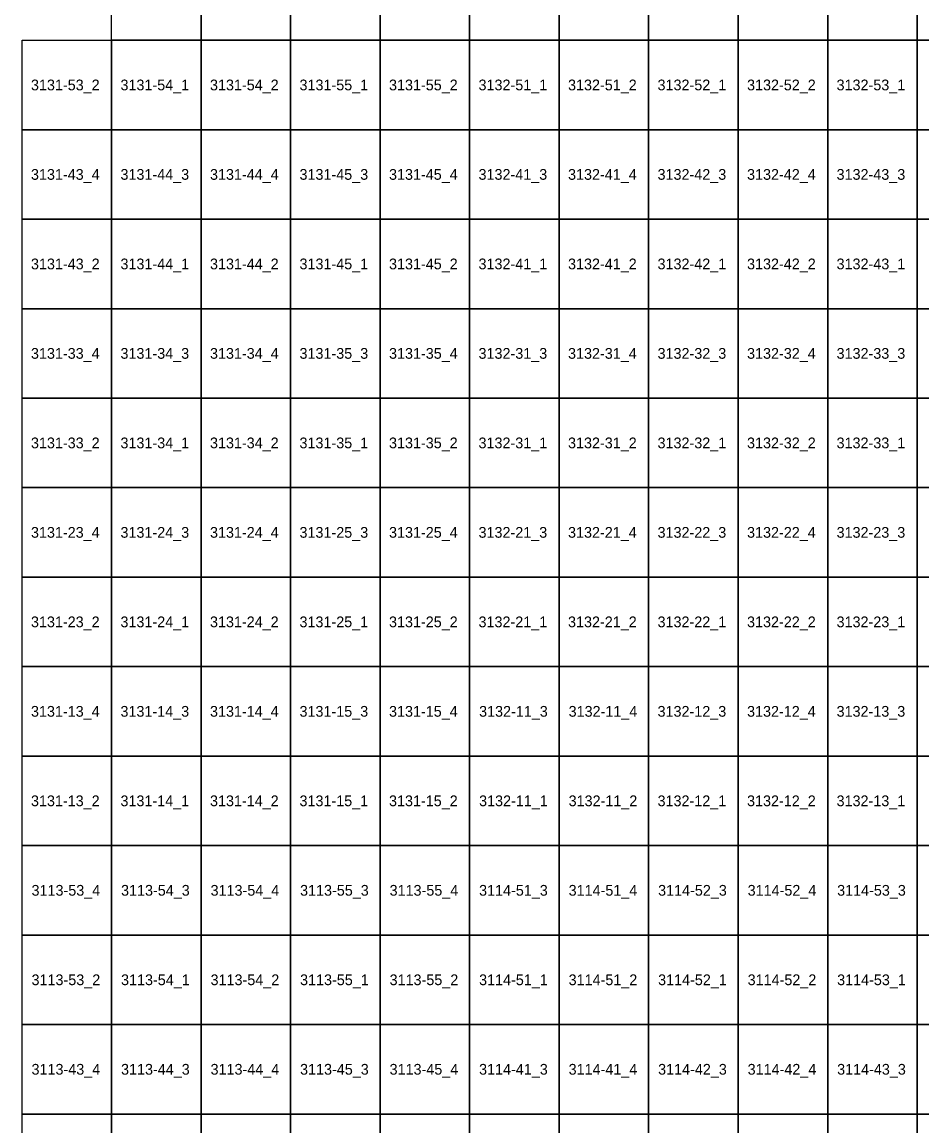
# Model space of a CAD drawing. Extents: x 312500 to 765000, y 172500 to 440000.
# Drawn here: x 312500 to 337632, y 242168 to 273007 of the extents above; entities that cross this region are included whole.
import ezdxf

# ---------------------------------------------------------------- set-up
doc = ezdxf.new("R2010")
doc.units = 0
doc.layers.add('Topo5_ramis_TKS2025', color=7, linetype='Continuous')
doc.layers.add('Topo5_ramis_TKS2025_Nr', color=7, linetype='Continuous')

msp = doc.modelspace()

# ---------------------------------------------------------------- linework, layer by layer
at = {"layer": 'Topo5_ramis_TKS2025'}
for points in [[(315000, 272500), (315000, 275000), (317500, 275000), (317500, 272500), (315000, 272500)], [(317500, 272500), (317500, 275000), (320000, 275000), (320000, 272500), (317500, 272500)], [(320000, 272500), (320000, 275000), (322500, 275000), (322500, 272500), (320000, 272500)], [(322500, 272500), (322500, 275000), (325000, 275000), (325000, 272500), (322500, 272500)], [(325000, 272500), (325000, 275000), (327500, 275000), (327500, 272500), (325000, 272500)], [(327500, 272500), (327500, 275000), (330000, 275000), (330000, 272500), (327500, 272500)], [(330000, 272500), (330000, 275000), (332500, 275000), (332500, 272500), (330000, 272500)], [(332500, 272500), (332500, 275000), (335000, 275000), (335000, 272500), (332500, 272500)], [(335000, 272500), (335000, 275000), (337500, 275000), (337500, 272500), (335000, 272500)], [(337500, 272500), (337500, 275000), (340000, 275000), (340000, 272500), (337500, 272500)], [(312500, 270000), (312500, 272500), (315000, 272500), (315000, 270000), (312500, 270000)], [(315000, 270000), (315000, 272500), (317500, 272500), (317500, 270000), (315000, 270000)], [(317500, 270000), (317500, 272500), (320000, 272500), (320000, 270000), (317500, 270000)], [(320000, 270000), (320000, 272500), (322500, 272500), (322500, 270000), (320000, 270000)], [(322500, 270000), (322500, 272500), (325000, 272500), (325000, 270000), (322500, 270000)], [(325000, 270000), (325000, 272500), (327500, 272500), (327500, 270000), (325000, 270000)], [(327500, 270000), (327500, 272500), (330000, 272500), (330000, 270000), (327500, 270000)], [(330000, 270000), (330000, 272500), (332500, 272500), (332500, 270000), (330000, 270000)], [(332500, 270000), (332500, 272500), (335000, 272500), (335000, 270000), (332500, 270000)], [(335000, 270000), (335000, 272500), (337500, 272500), (337500, 270000), (335000, 270000)], [(337500, 270000), (337500, 272500), (340000, 272500), (340000, 270000), (337500, 270000)], [(312500, 267500), (312500, 270000), (315000, 270000), (315000, 267500), (312500, 267500)], [(315000, 267500), (315000, 270000), (317500, 270000), (317500, 267500), (315000, 267500)], [(317500, 267500), (317500, 270000), (320000, 270000), (320000, 267500), (317500, 267500)], [(320000, 267500), (320000, 270000), (322500, 270000), (322500, 267500), (320000, 267500)], [(322500, 267500), (322500, 270000), (325000, 270000), (325000, 267500), (322500, 267500)], [(325000, 267500), (325000, 270000), (327500, 270000), (327500, 267500), (325000, 267500)], [(327500, 267500), (327500, 270000), (330000, 270000), (330000, 267500), (327500, 267500)], [(330000, 267500), (330000, 270000), (332500, 270000), (332500, 267500), (330000, 267500)], [(332500, 267500), (332500, 270000), (335000, 270000), (335000, 267500), (332500, 267500)], [(335000, 267500), (335000, 270000), (337500, 270000), (337500, 267500), (335000, 267500)], [(337500, 267500), (337500, 270000), (340000, 270000), (340000, 267500), (337500, 267500)], [(312500, 265000), (312500, 267500), (315000, 267500), (315000, 265000), (312500, 265000)], [(315000, 265000), (315000, 267500), (317500, 267500), (317500, 265000), (315000, 265000)], [(317500, 265000), (317500, 267500), (320000, 267500), (320000, 265000), (317500, 265000)], [(320000, 265000), (320000, 267500), (322500, 267500), (322500, 265000), (320000, 265000)], [(322500, 265000), (322500, 267500), (325000, 267500), (325000, 265000), (322500, 265000)], [(325000, 265000), (325000, 267500), (327500, 267500), (327500, 265000), (325000, 265000)], [(327500, 265000), (327500, 267500), (330000, 267500), (330000, 265000), (327500, 265000)], [(330000, 265000), (330000, 267500), (332500, 267500), (332500, 265000), (330000, 265000)], [(332500, 265000), (332500, 267500), (335000, 267500), (335000, 265000), (332500, 265000)], [(335000, 265000), (335000, 267500), (337500, 267500), (337500, 265000), (335000, 265000)], [(337500, 265000), (337500, 267500), (340000, 267500), (340000, 265000), (337500, 265000)], [(312500, 262500), (312500, 265000), (315000, 265000), (315000, 262500), (312500, 262500)], [(315000, 262500), (315000, 265000), (317500, 265000), (317500, 262500), (315000, 262500)], [(317500, 262500), (317500, 265000), (320000, 265000), (320000, 262500), (317500, 262500)], [(320000, 262500), (320000, 265000), (322500, 265000), (322500, 262500), (320000, 262500)], [(322500, 262500), (322500, 265000), (325000, 265000), (325000, 262500), (322500, 262500)], [(325000, 262500), (325000, 265000), (327500, 265000), (327500, 262500), (325000, 262500)], [(327500, 262500), (327500, 265000), (330000, 265000), (330000, 262500), (327500, 262500)], [(330000, 262500), (330000, 265000), (332500, 265000), (332500, 262500), (330000, 262500)], [(332500, 262500), (332500, 265000), (335000, 265000), (335000, 262500), (332500, 262500)], [(335000, 262500), (335000, 265000), (337500, 265000), (337500, 262500), (335000, 262500)], [(337500, 262500), (337500, 265000), (340000, 265000), (340000, 262500), (337500, 262500)], [(312500, 260000), (312500, 262500), (315000, 262500), (315000, 260000), (312500, 260000)], [(315000, 260000), (315000, 262500), (317500, 262500), (317500, 260000), (315000, 260000)], [(317500, 260000), (317500, 262500), (320000, 262500), (320000, 260000), (317500, 260000)], [(320000, 260000), (320000, 262500), (322500, 262500), (322500, 260000), (320000, 260000)], [(322500, 260000), (322500, 262500), (325000, 262500), (325000, 260000), (322500, 260000)], [(325000, 260000), (325000, 262500), (327500, 262500), (327500, 260000), (325000, 260000)], [(327500, 260000), (327500, 262500), (330000, 262500), (330000, 260000), (327500, 260000)], [(330000, 260000), (330000, 262500), (332500, 262500), (332500, 260000), (330000, 260000)], [(332500, 260000), (332500, 262500), (335000, 262500), (335000, 260000), (332500, 260000)], [(335000, 260000), (335000, 262500), (337500, 262500), (337500, 260000), (335000, 260000)], [(337500, 260000), (337500, 262500), (340000, 262500), (340000, 260000), (337500, 260000)], [(312500, 257500), (312500, 260000), (315000, 260000), (315000, 257500), (312500, 257500)], [(315000, 257500), (315000, 260000), (317500, 260000), (317500, 257500), (315000, 257500)], [(317500, 257500), (317500, 260000), (320000, 260000), (320000, 257500), (317500, 257500)], [(320000, 257500), (320000, 260000), (322500, 260000), (322500, 257500), (320000, 257500)], [(322500, 257500), (322500, 260000), (325000, 260000), (325000, 257500), (322500, 257500)], [(325000, 257500), (325000, 260000), (327500, 260000), (327500, 257500), (325000, 257500)], [(327500, 257500), (327500, 260000), (330000, 260000), (330000, 257500), (327500, 257500)], [(330000, 257500), (330000, 260000), (332500, 260000), (332500, 257500), (330000, 257500)], [(332500, 257500), (332500, 260000), (335000, 260000), (335000, 257500), (332500, 257500)], [(335000, 257500), (335000, 260000), (337500, 260000), (337500, 257500), (335000, 257500)], [(337500, 257500), (337500, 260000), (340000, 260000), (340000, 257500), (337500, 257500)], [(312500, 255000), (312500, 257500), (315000, 257500), (315000, 255000), (312500, 255000)], [(315000, 255000), (315000, 257500), (317500, 257500), (317500, 255000), (315000, 255000)], [(317500, 255000), (317500, 257500), (320000, 257500), (320000, 255000), (317500, 255000)], [(320000, 255000), (320000, 257500), (322500, 257500), (322500, 255000), (320000, 255000)], [(322500, 255000), (322500, 257500), (325000, 257500), (325000, 255000), (322500, 255000)], [(325000, 255000), (325000, 257500), (327500, 257500), (327500, 255000), (325000, 255000)], [(327500, 255000), (327500, 257500), (330000, 257500), (330000, 255000), (327500, 255000)], [(330000, 255000), (330000, 257500), (332500, 257500), (332500, 255000), (330000, 255000)], [(332500, 255000), (332500, 257500), (335000, 257500), (335000, 255000), (332500, 255000)], [(335000, 255000), (335000, 257500), (337500, 257500), (337500, 255000), (335000, 255000)], [(337500, 255000), (337500, 257500), (340000, 257500), (340000, 255000), (337500, 255000)], [(312500, 252500), (312500, 255000), (315000, 255000), (315000, 252500), (312500, 252500)], [(315000, 252500), (315000, 255000), (317500, 255000), (317500, 252500), (315000, 252500)], [(317500, 252500), (317500, 255000), (320000, 255000), (320000, 252500), (317500, 252500)], [(320000, 252500), (320000, 255000), (322500, 255000), (322500, 252500), (320000, 252500)], [(322500, 252500), (322500, 255000), (325000, 255000), (325000, 252500), (322500, 252500)], [(325000, 252500), (325000, 255000), (327500, 255000), (327500, 252500), (325000, 252500)], [(327500, 252500), (327500, 255000), (330000, 255000), (330000, 252500), (327500, 252500)], [(330000, 252500), (330000, 255000), (332500, 255000), (332500, 252500), (330000, 252500)], [(332500, 252500), (332500, 255000), (335000, 255000), (335000, 252500), (332500, 252500)], [(335000, 252500), (335000, 255000), (337500, 255000), (337500, 252500), (335000, 252500)], [(337500, 252500), (337500, 255000), (340000, 255000), (340000, 252500), (337500, 252500)], [(312500, 250000), (312500, 252500), (315000, 252500), (315000, 250000), (312500, 250000)], [(315000, 250000), (315000, 252500), (317500, 252500), (317500, 250000), (315000, 250000)], [(317500, 250000), (317500, 252500), (320000, 252500), (320000, 250000), (317500, 250000)], [(320000, 250000), (320000, 252500), (322500, 252500), (322500, 250000), (320000, 250000)], [(322500, 250000), (322500, 252500), (325000, 252500), (325000, 250000), (322500, 250000)], [(325000, 250000), (325000, 252500), (327500, 252500), (327500, 250000), (325000, 250000)], [(327500, 250000), (327500, 252500), (330000, 252500), (330000, 250000), (327500, 250000)], [(330000, 250000), (330000, 252500), (332500, 252500), (332500, 250000), (330000, 250000)], [(332500, 250000), (332500, 252500), (335000, 252500), (335000, 250000), (332500, 250000)], [(335000, 250000), (335000, 252500), (337500, 252500), (337500, 250000), (335000, 250000)], [(337500, 250000), (337500, 252500), (340000, 252500), (340000, 250000), (337500, 250000)], [(312500, 247500), (312500, 250000), (315000, 250000), (315000, 247500), (312500, 247500)], [(315000, 247500), (315000, 250000), (317500, 250000), (317500, 247500), (315000, 247500)], [(317500, 247500), (317500, 250000), (320000, 250000), (320000, 247500), (317500, 247500)], [(320000, 247500), (320000, 250000), (322500, 250000), (322500, 247500), (320000, 247500)], [(322500, 247500), (322500, 250000), (325000, 250000), (325000, 247500), (322500, 247500)], [(325000, 247500), (325000, 250000), (327500, 250000), (327500, 247500), (325000, 247500)], [(327500, 247500), (327500, 250000), (330000, 250000), (330000, 247500), (327500, 247500)], [(330000, 247500), (330000, 250000), (332500, 250000), (332500, 247500), (330000, 247500)], [(332500, 247500), (332500, 250000), (335000, 250000), (335000, 247500), (332500, 247500)], [(335000, 247500), (335000, 250000), (337500, 250000), (337500, 247500), (335000, 247500)], [(337500, 247500), (337500, 250000), (340000, 250000), (340000, 247500), (337500, 247500)], [(312500, 245000), (312500, 247500), (315000, 247500), (315000, 245000), (312500, 245000)], [(315000, 245000), (315000, 247500), (317500, 247500), (317500, 245000), (315000, 245000)], [(317500, 245000), (317500, 247500), (320000, 247500), (320000, 245000), (317500, 245000)], [(320000, 245000), (320000, 247500), (322500, 247500), (322500, 245000), (320000, 245000)], [(322500, 245000), (322500, 247500), (325000, 247500), (325000, 245000), (322500, 245000)], [(325000, 245000), (325000, 247500), (327500, 247500), (327500, 245000), (325000, 245000)], [(327500, 245000), (327500, 247500), (330000, 247500), (330000, 245000), (327500, 245000)], [(330000, 245000), (330000, 247500), (332500, 247500), (332500, 245000), (330000, 245000)], [(332500, 245000), (332500, 247500), (335000, 247500), (335000, 245000), (332500, 245000)], [(335000, 245000), (335000, 247500), (337500, 247500), (337500, 245000), (335000, 245000)], [(337500, 245000), (337500, 247500), (340000, 247500), (340000, 245000), (337500, 245000)], [(312500, 242500), (312500, 245000), (315000, 245000), (315000, 242500), (312500, 242500)], [(315000, 242500), (315000, 245000), (317500, 245000), (317500, 242500), (315000, 242500)], [(317500, 242500), (317500, 245000), (320000, 245000), (320000, 242500), (317500, 242500)], [(320000, 242500), (320000, 245000), (322500, 245000), (322500, 242500), (320000, 242500)], [(322500, 242500), (322500, 245000), (325000, 245000), (325000, 242500), (322500, 242500)], [(325000, 242500), (325000, 245000), (327500, 245000), (327500, 242500), (325000, 242500)], [(327500, 242500), (327500, 245000), (330000, 245000), (330000, 242500), (327500, 242500)], [(330000, 242500), (330000, 245000), (332500, 245000), (332500, 242500), (330000, 242500)], [(332500, 242500), (332500, 245000), (335000, 245000), (335000, 242500), (332500, 242500)], [(335000, 242500), (335000, 245000), (337500, 245000), (337500, 242500), (335000, 242500)], [(337500, 242500), (337500, 245000), (340000, 245000), (340000, 242500), (337500, 242500)], [(312500, 240000), (312500, 242500), (315000, 242500), (315000, 240000), (312500, 240000)], [(315000, 240000), (315000, 242500), (317500, 242500), (317500, 240000), (315000, 240000)], [(317500, 240000), (317500, 242500), (320000, 242500), (320000, 240000), (317500, 240000)], [(320000, 240000), (320000, 242500), (322500, 242500), (322500, 240000), (320000, 240000)], [(322500, 240000), (322500, 242500), (325000, 242500), (325000, 240000), (322500, 240000)], [(325000, 240000), (325000, 242500), (327500, 242500), (327500, 240000), (325000, 240000)], [(327500, 240000), (327500, 242500), (330000, 242500), (330000, 240000), (327500, 240000)], [(330000, 240000), (330000, 242500), (332500, 242500), (332500, 240000), (330000, 240000)], [(332500, 240000), (332500, 242500), (335000, 242500), (335000, 240000), (332500, 240000)], [(335000, 240000), (335000, 242500), (337500, 242500), (337500, 240000), (335000, 240000)], [(337500, 240000), (337500, 242500), (340000, 242500), (340000, 240000), (337500, 240000)]]:
    msp.add_lwpolyline(points, dxfattribs=at)

# ---------------------------------------------------------------- texts
at = {"layer": 'Topo5_ramis_TKS2025_Nr'}
for s, p in [('3131-53_2', (312748, 271100)), ('3131-54_1', (315248, 271100)), ('3131-54_2', (317748, 271100)), ('3131-55_1', (320248, 271100)), ('3131-55_2', (322748, 271100)), ('3132-51_1', (325248, 271100)), ('3132-51_2', (327748, 271100)), ('3132-52_1', (330248, 271100)), ('3132-52_2', (332748, 271100)), ('3132-53_1', (335248, 271100)), ('3131-43_4', (312748, 268600)), ('3131-44_3', (315248, 268600)), ('3131-44_4', (317748, 268600)), ('3131-45_3', (320248, 268600)), ('3131-45_4', (322748, 268600)), ('3132-41_3', (325248, 268600)), ('3132-41_4', (327748, 268600)), ('3132-42_3', (330248, 268600)), ('3132-42_4', (332748, 268600)), ('3132-43_3', (335248, 268600)), ('3131-43_2', (312748, 266100)), ('3131-44_1', (315248, 266100)), ('3131-44_2', (317748, 266100)), ('3131-45_1', (320248, 266100)), ('3131-45_2', (322748, 266100)), ('3132-41_1', (325248, 266100)), ('3132-41_2', (327748, 266100)), ('3132-42_1', (330248, 266100)), ('3132-42_2', (332748, 266100)), ('3132-43_1', (335248, 266100)), ('3131-33_4', (312748, 263600)), ('3131-34_3', (315248, 263600)), ('3131-34_4', (317748, 263600)), ('3131-35_3', (320248, 263600)), ('3131-35_4', (322748, 263600)), ('3132-31_3', (325248, 263600)), ('3132-31_4', (327748, 263600)), ('3132-32_3', (330248, 263600)), ('3132-32_4', (332748, 263600)), ('3132-33_3', (335248, 263600)), ('3131-33_2', (312748, 261100)), ('3131-34_1', (315248, 261100)), ('3131-34_2', (317748, 261100)), ('3131-35_1', (320248, 261100)), ('3131-35_2', (322748, 261100)), ('3132-31_1', (325248, 261100)), ('3132-31_2', (327748, 261100)), ('3132-32_1', (330248, 261100)), ('3132-32_2', (332748, 261100)), ('3132-33_1', (335248, 261100)), ('3131-23_4', (312748, 258600)), ('3131-24_3', (315248, 258600)), ('3131-24_4', (317748, 258600)), ('3131-25_3', (320248, 258600)), ('3131-25_4', (322748, 258600)), ('3132-21_3', (325248, 258600)), ('3132-21_4', (327748, 258600)), ('3132-22_3', (330248, 258600)), ('3132-22_4', (332748, 258600)), ('3132-23_3', (335248, 258600)), ('3131-23_2', (312748, 256100)), ('3131-24_1', (315248, 256100)), ('3131-24_2', (317748, 256100)), ('3131-25_1', (320248, 256100)), ('3131-25_2', (322748, 256100)), ('3132-21_1', (325248, 256100)), ('3132-21_2', (327748, 256100)), ('3132-22_1', (330248, 256100)), ('3132-22_2', (332748, 256100)), ('3132-23_1', (335248, 256100)), ('3131-13_4', (312748, 253600)), ('3131-14_3', (315248, 253600)), ('3131-14_4', (317748, 253600)), ('3131-15_3', (320248, 253600)), ('3131-15_4', (322748, 253600)), ('3132-11_3', (325264, 253600)), ('3132-11_4', (327764, 253600)), ('3132-12_3', (330248, 253600)), ('3132-12_4', (332748, 253600)), ('3132-13_3', (335248, 253600)), ('3131-13_2', (312748, 251100)), ('3131-14_1', (315248, 251100)), ('3131-14_2', (317748, 251100)), ('3131-15_1', (320248, 251100)), ('3131-15_2', (322748, 251100)), ('3132-11_1', (325264, 251100)), ('3132-11_2', (327764, 251100)), ('3132-12_1', (330248, 251100)), ('3132-12_2', (332748, 251100)), ('3132-13_1', (335248, 251100)), ('3113-53_4', (312764, 248600)), ('3113-54_3', (315264, 248600)), ('3113-54_4', (317764, 248600)), ('3113-55_3', (320264, 248600)), ('3113-55_4', (322764, 248600)), ('3114-51_3', (325264, 248600)), ('3114-51_4', (327764, 248600)), ('3114-52_3', (330264, 248600)), ('3114-52_4', (332764, 248600)), ('3114-53_3', (335264, 248600)), ('3113-53_2', (312764, 246100)), ('3113-54_1', (315264, 246100)), ('3113-54_2', (317764, 246100)), ('3113-55_1', (320264, 246100)), ('3113-55_2', (322764, 246100)), ('3114-51_1', (325264, 246100)), ('3114-51_2', (327764, 246100)), ('3114-52_1', (330264, 246100)), ('3114-52_2', (332764, 246100)), ('3114-53_1', (335264, 246100)), ('3113-43_4', (312764, 243600)), ('3113-44_3', (315264, 243600)), ('3113-44_4', (317764, 243600)), ('3113-45_3', (320264, 243600)), ('3113-45_4', (322764, 243600)), ('3114-41_3', (325264, 243600)), ('3114-41_4', (327764, 243600)), ('3114-42_3', (330264, 243600)), ('3114-42_4', (332764, 243600)), ('3114-43_3', (335264, 243600))]:
    msp.add_text(s, height=300, dxfattribs=at).set_placement(p)

doc.saveas('drawing.dxf')
